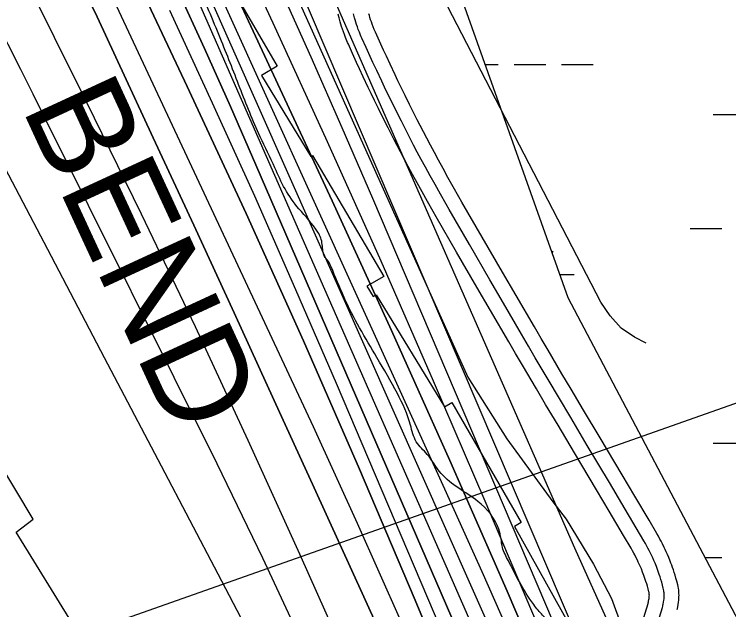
# Model space of a CAD drawing. Extents: x 3279314 to 3317160, y 734079 to 759431.
# Drawn here: x 3310522 to 3311244, y 747492 to 748094 of the extents above; entities that cross this region are included whole.
import ezdxf

# ---------------------------------------------------------------- set-up
doc = ezdxf.new("R2010")
doc.units = 0
for name, color, linetype in [('V-RIVR-EDGE', 7, 'Continuous'), ('V-RIVR-RANG', 7, 'Continuous'), ('V-ROAD-CNTR', 7, 'Continuous'), ('V-RRAP-RVMT', 7, 'Continuous'), ('V-RRAP-RVMT-IDEN', 7, 'Continuous'), ('V-SITE-VEGE', 7, 'Continuous'), ('V-TOPO-DPTH', 7, 'Continuous'), ('V-TOPO-MAJR', 7, 'Continuous'), ('V-TOPO-MINR', 7, 'Continuous'), ('V-TOPO-WATR', 7, 'Continuous'), ('V-WETL-SWMP', 7, 'Continuous')]:
    doc.layers.add(name, color=color, linetype=linetype)

msp = doc.modelspace()

# ---------------------------------------------------------------- linework, layer by layer
at = {"layer": 'V-RIVR-EDGE'}
msp.add_spline([(3311105.06, 747316.34), (3311092.25, 747359.62), (3311087.14, 747390), (3311078.32, 747419.66), (3311073.92, 747436.71), (3311072.49, 747458.94), (3311062.91, 747478.96), (3311054.04, 747488.62), (3311045.18, 747499.75), (3311031.16, 747522.75), (3311021.58, 747541.3), (3311015.68, 747554.64), (3311014.22, 747563.54), (3311012.02, 747573.17), (3310990.61, 747601.38), (3310971.38, 747614.76), (3310953.64, 747629.62), (3310939.61, 747648.92), (3310928.53, 747661.54), (3310922.65, 747678.59), (3310909.39, 747710.48), (3310888.74, 747746.83), (3310855.55, 747807.66), (3310842.29, 747838.81), (3310838.6, 747845.49), (3310835.65, 747849.2), (3310834.18, 747854.39), (3310831.99, 747867.73), (3310829.04, 747873.66), (3310809.84, 747897.41), (3310795.81, 747917.45), (3310785.5, 747938.96), (3310770.76, 747970.11), (3310750.14, 748019.8), (3310730.26, 748070.22), (3310707.43, 748125.1), (3310690.5, 748168.85), (3310666.94, 748229.66), (3310649.99, 748264.52), (3310642.65, 748291.95), (3310628.68, 748334.95), (3310612.51, 748385.37), (3310604.49, 748439.47), (3310596.46, 748487.64), (3310590.68, 748545.44), (3310587.76, 748563.22), (3310574.49, 748591.41), (3310564.93, 748620.32), (3310554.66, 748659.61), (3310548.05, 748681.85), (3310532.56, 748712.27), (3310506.02, 748761.23), (3310487.58, 748794.61), (3310453.66, 748861.37), (3310407.92, 748936.3), (3310365.09, 748990.49), (3310335.9, 749023.16), (3310334.8, 749027.61), (3310321.13, 749040.23)], degree=3, dxfattribs=at)
at = {"layer": 'V-RIVR-RANG'}
msp.add_line((3311270.05, 747707.02), (3310364.73, 747387.65), dxfattribs=at)
at = {"layer": 'V-ROAD-CNTR'}
for points in [[(3311163.06, 747498.67), (3311163.3, 747499.7), (3311163.46, 747500.45), (3311163.75, 747501.99), (3311163.93, 747503.21), (3311164.04, 747504.21), (3311164.11, 747505.05), (3311164.14, 747505.73), (3311164.15, 747506.31), (3311164.14, 747506.71), (3311164.09, 747507.65), (3311164.03, 747508.22), (3311163.99, 747508.54), (3311163.87, 747509.22), (3311163.71, 747509.93), (3311162.99, 747512.71), (3311162.23, 747515.41), (3311161.48, 747517.93), (3311160.75, 747520.27), (3311160.02, 747522.46), (3311159.32, 747524.5), (3311158.63, 747526.41), (3311157.97, 747528.19), (3311157.34, 747529.82), (3311156.08, 747532.96), (3311154.94, 747535.65), (3311153.9, 747537.98), (3311152.97, 747540.02), (3311152.14, 747541.75), (3311150.6, 747544.86), (3311149.42, 747547.14), (3311148.53, 747548.81), (3311147.12, 747551.36), (3311145.65, 747553.92), (3311137.98, 747566.96), (3311123.5, 747591.47), (3311110.8, 747612.88), (3311088.53, 747650.32), (3311071.83, 747678.39), (3311059.31, 747699.46), (3311049.94, 747715.28), (3311035.93, 747739.05), (3311028.94, 747750.96), (3311021.97, 747762.88), (3311003.6, 747794.42), (3310989.84, 747818.1), (3310969.24, 747853.64), (3310948.68, 747889.22), (3310945.62, 747894.53), (3310939.77, 747904.83), (3310934.35, 747914.51), (3310929.32, 747923.62), (3310924.65, 747932.18), (3310920.32, 747940.22), (3310916.3, 747947.78), (3310912.56, 747954.89), (3310909.08, 747961.56), (3310905.84, 747967.83), (3310902.83, 747973.72), (3310900.01, 747979.27), (3310894.8, 747989.67), (3310890.28, 747998.81), (3310886.36, 748006.84), (3310882.96, 748013.88), (3310880, 748020.08), (3310874.88, 748030.92), (3310871.07, 748039.1), (3310868.23, 748045.26), (3310864.01, 748054.51), (3310859.81, 748063.84), (3310859.05, 748065.56), (3310858.31, 748067.29), (3310857, 748070.54), (3310855.83, 748073.64), (3310854.79, 748076.54), (3310853.88, 748079.26), (3310853.06, 748081.81), (3310852.33, 748084.2), (3310851.66, 748086.47), (3310850.51, 748090.62), (3310849.57, 748094.28)], [(3311177.67, 747495.27), (3311177.93, 747496.41), (3311178.16, 747497.48), (3311178.54, 747499.49), (3311178.8, 747501.25), (3311178.98, 747502.79), (3311179.08, 747504.13), (3311179.14, 747505.3), (3311179.15, 747506.32), (3311179.14, 747507.22), (3311179.05, 747508.79), (3311178.94, 747509.96), (3311178.82, 747510.84), (3311178.59, 747512.16), (3311178.29, 747513.47), (3311177.47, 747516.63), (3311176.64, 747519.57), (3311175.83, 747522.31), (3311175.02, 747524.87), (3311174.24, 747527.26), (3311173.47, 747529.49), (3311172.72, 747531.56), (3311172, 747533.5), (3311171.3, 747535.32), (3311169.94, 747538.69), (3311168.7, 747541.62), (3311167.57, 747544.16), (3311166.55, 747546.38), (3311165.64, 747548.3), (3311163.98, 747551.64), (3311162.7, 747554.13), (3311161.71, 747555.98), (3311160.18, 747558.73), (3311158.61, 747561.46), (3311150.9, 747574.57), (3311136.41, 747599.11), (3311123.7, 747620.54), (3311101.42, 747657.99), (3311084.72, 747686.05), (3311072.22, 747707.11), (3311062.86, 747722.91), (3311048.86, 747746.65), (3311041.89, 747758.54), (3311034.93, 747770.44), (3311016.56, 747801.97), (3311002.81, 747825.63), (3310982.22, 747861.15), (3310961.67, 747896.71), (3310958.65, 747901.97), (3310952.84, 747912.2), (3310947.46, 747921.8), (3310942.47, 747930.84), (3310937.84, 747939.32), (3310933.55, 747947.3), (3310929.56, 747954.8), (3310925.85, 747961.85), (3310922.4, 747968.47), (3310919.18, 747974.69), (3310916.19, 747980.53), (3310913.41, 747986.03), (3310908.23, 747996.35), (3310903.74, 748005.42), (3310899.86, 748013.39), (3310896.48, 748020.38), (3310893.55, 748026.51), (3310888.46, 748037.29), (3310884.68, 748045.4), (3310881.86, 748051.51), (3310877.67, 748060.7), (3310873.51, 748069.93), (3310872.82, 748071.5), (3310872.17, 748073.03), (3310870.97, 748076.01), (3310869.91, 748078.81), (3310868.97, 748081.46), (3310868.12, 748083.95), (3310867.37, 748086.29), (3310866.7, 748088.5), (3310866.09, 748090.58), (3310865.01, 748094.49)], [(3311177.67, 747495.27), (3311177.93, 747496.41), (3311178.16, 747497.48), (3311178.54, 747499.49), (3311178.8, 747501.25), (3311178.98, 747502.79), (3311179.08, 747504.13), (3311179.14, 747505.3), (3311179.15, 747506.32), (3311179.14, 747507.22), (3311179.05, 747508.79), (3311178.94, 747509.96), (3311178.82, 747510.84), (3311178.59, 747512.16), (3311178.29, 747513.47), (3311177.47, 747516.63), (3311176.64, 747519.57), (3311175.83, 747522.31), (3311175.02, 747524.87), (3311174.24, 747527.26), (3311173.47, 747529.49), (3311172.72, 747531.56), (3311172, 747533.5), (3311171.3, 747535.32), (3311169.94, 747538.69), (3311168.7, 747541.62), (3311167.57, 747544.16), (3311166.55, 747546.38), (3311165.64, 747548.3), (3311163.98, 747551.64), (3311162.7, 747554.13), (3311161.71, 747555.98), (3311160.18, 747558.73), (3311158.61, 747561.46), (3311150.9, 747574.57), (3311136.41, 747599.11), (3311123.7, 747620.54), (3311101.42, 747657.99), (3311084.72, 747686.05), (3311072.22, 747707.11), (3311062.86, 747722.91), (3311048.86, 747746.65), (3311041.89, 747758.54), (3311034.93, 747770.44), (3311016.56, 747801.97), (3311002.81, 747825.63), (3310982.22, 747861.15), (3310961.67, 747896.71), (3310958.65, 747901.97), (3310952.84, 747912.2), (3310947.46, 747921.8), (3310942.47, 747930.84), (3310937.84, 747939.32), (3310933.55, 747947.3), (3310929.56, 747954.8), (3310925.85, 747961.85), (3310922.4, 747968.47), (3310919.18, 747974.69), (3310916.19, 747980.53), (3310913.41, 747986.03), (3310908.23, 747996.35), (3310903.74, 748005.42), (3310899.86, 748013.39), (3310896.48, 748020.38), (3310893.55, 748026.51), (3310888.46, 748037.29), (3310884.68, 748045.4), (3310881.86, 748051.51), (3310877.67, 748060.7), (3310873.51, 748069.93), (3310872.82, 748071.5), (3310872.17, 748073.03), (3310870.97, 748076.01), (3310869.91, 748078.81), (3310868.97, 748081.46), (3310868.12, 748083.95), (3310867.37, 748086.29), (3310866.7, 748088.5), (3310866.09, 748090.58), (3310865.01, 748094.49)], [(3311192.27, 747491.86), (3311192.57, 747493.13), (3311192.87, 747494.52), (3311193.33, 747497), (3311193.68, 747499.29), (3311193.91, 747501.36), (3311194.06, 747503.21), (3311194.13, 747504.87), (3311194.15, 747506.34), (3311194.13, 747507.73), (3311194.01, 747509.93), (3311193.84, 747511.71), (3311193.64, 747513.14), (3311193.3, 747515.1), (3311192.87, 747517.01), (3311191.95, 747520.54), (3311191.06, 747523.73), (3311190.17, 747526.7), (3311189.3, 747529.47), (3311188.45, 747532.05), (3311187.62, 747534.47), (3311186.81, 747536.72), (3311186.03, 747538.81), (3311185.26, 747540.81), (3311183.81, 747544.42), (3311182.46, 747547.59), (3311181.24, 747550.34), (3311180.14, 747552.74), (3311179.13, 747554.85), (3311177.36, 747558.42), (3311175.97, 747561.11), (3311174.89, 747563.14), (3311173.25, 747566.1), (3311171.58, 747569), (3311163.83, 747582.19), (3311149.32, 747606.75), (3311136.59, 747628.2), (3311114.31, 747665.66), (3311097.61, 747693.72), (3311085.12, 747714.76), (3311075.77, 747730.54), (3311061.79, 747754.26), (3311054.83, 747766.12), (3311047.88, 747778), (3311029.53, 747809.51), (3311015.78, 747833.16), (3310995.2, 747868.66), (3310974.67, 747904.2), (3310971.67, 747909.42), (3310965.9, 747919.56), (3310960.57, 747929.09), (3310955.62, 747938.05), (3310951.03, 747946.47), (3310946.77, 747954.38), (3310942.81, 747961.82), (3310939.13, 747968.81), (3310935.71, 747975.37), (3310932.53, 747981.55), (3310929.56, 747987.34), (3310926.8, 747992.78), (3310921.66, 748003.04), (3310917.21, 748012.04), (3310913.35, 748019.94), (3310910, 748026.88), (3310907.1, 748032.95), (3310902.04, 748043.66), (3310898.29, 748051.71), (3310895.49, 748057.77), (3310891.33, 748066.89), (3310887.22, 748076.03), (3310886.59, 748077.45), (3310886.03, 748078.77), (3310884.94, 748081.47), (3310883.99, 748083.99), (3310883.14, 748086.38), (3310882.37, 748088.64), (3310881.68, 748090.78), (3310881.07, 748092.81), (3310880.51, 748094.68)], [(3311157, 747478.45), (3311162.89, 747498.03), (3311163.11, 747498.91)], [(3311171.47, 747474.46), (3311177.36, 747494.05), (3311177.67, 747495.27)], [(3311171.47, 747474.46), (3311177.36, 747494.05), (3311177.67, 747495.27)]]:
    msp.add_lwpolyline(points, dxfattribs=at)
at = {"layer": 'V-RRAP-RVMT'}
for p, q in [((3310722.31, 748154.78), (3310787.74, 748041.69)), ((3310787.74, 748041.69), (3310772.13, 748032.1)), ((3310772.13, 748032.1), (3310821.77, 747950.11)), ((3310821.77, 747950.11), (3310823.64, 747951.19)), ((3310823.64, 747951.19), (3310895.84, 747828.89)), ((3310895.84, 747828.89), (3310878.66, 747819.17)), ((3310878.66, 747819.17), (3310885.02, 747808.59)), ((3310885.02, 747808.59), (3310887.78, 747810.2)), ((3310887.78, 747810.2), (3310957, 747697.17)), ((3310957, 747697.17), (3310964.37, 747701.26)), ((3310964.37, 747701.26), (3311034.64, 747579.85)), ((3310540.98, 747583.33), (3310471.67, 747699.27)), ((3310524.1, 747570.24), (3310540.98, 747583.33)), ((3311034.64, 747579.85), (3311027.84, 747576.06)), ((3310587.33, 747467.69), (3310524.1, 747570.24)), ((3311027.84, 747576.06), (3311093.36, 747458.83))]:
    msp.add_line(p, q, dxfattribs=at)
at = {"layer": 'V-SITE-VEGE'}
for p, q in [((3310725.92, 748294.68), (3310980.63, 747726.88)), ((3310980.63, 747726.88), (3311019.9, 747664.76)), ((3311019.9, 747664.76), (3311066.48, 747600.8)), ((3311066.48, 747600.8), (3311080.19, 747583.45)), ((3311080.19, 747583.45), (3311107.58, 747537.77)), ((3311107.58, 747537.77), (3311125.85, 747503.05)), ((3311125.85, 747503.05), (3311147.77, 747442.75))]:
    msp.add_line(p, q, dxfattribs=at)
at = {"layer": 'V-TOPO-DPTH'}
for p, q in [((3310593.05, 748118.68), (3310605.74, 748091.58)), ((3310605.74, 748091.58), (3310593.05, 748118.68)), ((3310605.74, 748091.58), (3310662.58, 747969.08)), ((3310662.58, 747969.08), (3310605.74, 748091.58)), ((3310662.58, 747969.08), (3310703.5, 747880.64)), ((3310703.5, 747880.64), (3310662.58, 747969.08)), ((3310703.5, 747880.64), (3310744.29, 747792.15)), ((3310744.29, 747792.15), (3310703.5, 747880.64)), ((3310744.29, 747792.15), (3310784.91, 747703.58)), ((3310784.91, 747703.58), (3310744.29, 747792.15)), ((3310784.91, 747703.58), (3310825.4, 747614.94)), ((3310825.4, 747614.94), (3310784.91, 747703.58)), ((3310825.4, 747614.94), (3310980.69, 747274.1)), ((3310980.69, 747274.1), (3310825.4, 747614.94))]:
    msp.add_line(p, q, dxfattribs=at)
for points in [[(3311368.13, 746606.17), (3311350.67, 746648.75), (3311333.16, 746691.31), (3311315.59, 746733.85), (3311297.97, 746776.37), (3311192.57, 747030.25), (3311177.13, 747067.48), (3311161.71, 747104.73), (3311146.33, 747141.99), (3311130.97, 747179.26), (3311115.48, 747216.47), (3311099.79, 747253.59), (3311083.8, 747290.59), (3311067.61, 747327.5), (3310634.85, 748303.26)], [(3311368.13, 746606.17), (3311350.67, 746648.75), (3311333.16, 746691.31), (3311315.59, 746733.85), (3311297.97, 746776.37), (3311192.57, 747030.25), (3311177.13, 747067.48), (3311161.71, 747104.73), (3311146.33, 747141.99), (3311130.97, 747179.26), (3311115.48, 747216.47), (3311099.79, 747253.59), (3311083.8, 747290.59), (3311067.61, 747327.5), (3310634.85, 748303.26)], [(3310663.01, 748293.29), (3310843.32, 747905.39), (3310903.42, 747774.23), (3310962.55, 747642.63), (3311020.24, 747510.4), (3311076.97, 747377.74), (3311164.64, 747169.55), (3311176.92, 747140.72), (3311189.36, 747111.95), (3311202.03, 747083.29), (3311214.85, 747054.69), (3311253.61, 746969.18), (3311276.45, 746918.73), (3311299.24, 746868.26), (3311321.98, 746817.77), (3311344.67, 746767.25), (3311366.5, 746716.41), (3311387.23, 746665.13), (3311406.29, 746613.21)], [(3311238.69, 746607.66), (3311219.97, 746658.13), (3311201.52, 746708.7), (3311183.36, 746759.37), (3311165.65, 746810.2), (3311148.23, 746861.14), (3311080.02, 747063.47), (3311077.01, 747072.17), (3311073.92, 747080.84), (3311070.69, 747089.46), (3311067.37, 747098.05), (3310994.94, 747281.31), (3310954.44, 747381.12), (3310912.74, 747480.4), (3310869.23, 747578.92), (3310824.52, 747676.91), (3310554.36, 748255.01)], [(3311238.69, 746607.66), (3311219.97, 746658.13), (3311201.52, 746708.7), (3311183.36, 746759.37), (3311165.65, 746810.2), (3311148.23, 746861.14), (3311080.02, 747063.47), (3311077.01, 747072.17), (3311073.92, 747080.84), (3311070.69, 747089.46), (3311067.37, 747098.05), (3310994.94, 747281.31), (3310954.44, 747381.12), (3310912.74, 747480.4), (3310869.23, 747578.92), (3310824.52, 747676.91), (3310554.36, 748255.01)], [(3311336.46, 746468), (3311242.66, 746701.99), (3311230.26, 746733.33), (3311218.04, 746764.75), (3311206.11, 746796.27), (3311194.37, 746827.86), (3311182.79, 746859.52), (3311171.23, 746891.18), (3311159.71, 746922.86), (3311148.21, 746954.55), (3311115.25, 747045.55), (3311107.41, 747066.69), (3311099.38, 747087.76), (3311091.05, 747108.71), (3311082.52, 747129.59), (3310926.53, 747503.61), (3310871.17, 747633.91), (3310814.64, 747763.69), (3310756.38, 747892.71), (3310696.96, 748021.21), (3310593.2, 748241.72)], [(3310593.2, 748241.72), (3310696.96, 748021.21), (3310756.38, 747892.71), (3310814.64, 747763.69), (3310871.17, 747633.91), (3310926.53, 747503.61), (3311082.52, 747129.59), (3311091.05, 747108.71), (3311099.38, 747087.76), (3311107.41, 747066.69), (3311115.25, 747045.55), (3311148.21, 746954.55), (3311159.71, 746922.86), (3311171.23, 746891.18), (3311182.79, 746859.52), (3311194.37, 746827.86), (3311206.11, 746796.27), (3311218.04, 746764.75), (3311230.26, 746733.33), (3311242.66, 746701.99), (3311336.46, 746468)], [(3310687.82, 748117.92), (3310714.45, 748059.43), (3310740.56, 748000.71), (3310766.33, 747941.83), (3311116.13, 747132.73), (3311123.8, 747114.64), (3311131.32, 747096.49), (3311138.6, 747078.24), (3311145.72, 747059.92), (3311150.71, 747046.81), (3311155.19, 747035), (3311159.64, 747023.17), (3311164.04, 747011.32), (3311168.41, 746999.46), (3311172.81, 746987.61), (3311177.27, 746975.79), (3311181.81, 746964), (3311186.42, 746952.23), (3311205.01, 746905.32), (3311218.99, 746870.12), (3311233.02, 746834.95), (3311247.11, 746799.8), (3311261.24, 746764.66), (3311349.77, 746545.11)], [(3310687.82, 748117.92), (3310714.45, 748059.43), (3310740.56, 748000.71), (3310766.33, 747941.83), (3311116.13, 747132.73), (3311123.8, 747114.64), (3311131.32, 747096.49), (3311138.6, 747078.24), (3311145.72, 747059.92), (3311150.71, 747046.81), (3311155.19, 747035), (3311159.64, 747023.17), (3311164.04, 747011.32), (3311168.41, 746999.46), (3311172.81, 746987.61), (3311177.27, 746975.79), (3311181.81, 746964), (3311186.42, 746952.23), (3311205.01, 746905.32), (3311218.99, 746870.12), (3311233.02, 746834.95), (3311247.11, 746799.8), (3311261.24, 746764.66), (3311349.77, 746545.11)]]:
    msp.add_lwpolyline(points, dxfattribs=at)
at = {"layer": 'V-TOPO-MAJR'}
for points in [[(3311230.98, 747136.67), (3310767.88, 748221.08)], [(3311163.45, 746624.24), (3311141.66, 746698.19), (3311123.13, 746760.08), (3311104.23, 746821.86), (3311084.8, 746883.48), (3311065, 746944.98), (3311045.81, 747003.72), (3311034.84, 747035.58), (3311023.23, 747067.19), (3311010.63, 747098.42), (3310997.38, 747129.4), (3310810.68, 747547.82), (3310758.42, 747663.02), (3310705.22, 747777.78), (3310650.59, 747891.86), (3310595.02, 748005.5), (3310498.1, 748200.62)]]:
    msp.add_lwpolyline(points, dxfattribs=at)
at = {"layer": 'V-TOPO-MINR'}
for p, q in [((3310605.74, 748091.58), (3310593.05, 748118.68)), ((3310662.58, 747969.08), (3310605.74, 748091.58)), ((3310703.5, 747880.64), (3310662.58, 747969.08)), ((3310744.29, 747792.15), (3310703.5, 747880.64)), ((3310784.91, 747703.58), (3310744.29, 747792.15)), ((3310825.4, 747614.94), (3310784.91, 747703.58)), ((3310980.69, 747274.1), (3310825.4, 747614.94))]:
    msp.add_line(p, q, dxfattribs=at)
for points in [[(3311161, 747761.36), (3311149.04, 747767.34), (3311135.52, 747776.75), (3311124.45, 747788.94), (3311115.01, 747802.98), (3310810.23, 748392.33)], [(3311120.48, 747483.61), (3311088.65, 747554.04), (3310744.67, 748339.64)], [(3311393.96, 746589.77), (3311375.68, 746638.39), (3311356.28, 746686.6), (3311335.97, 746734.49), (3311315.58, 746782.33), (3311295.05, 746830.12), (3311274.42, 746877.88), (3311205.45, 747036.96), (3311190.11, 747072.54), (3311174.87, 747108.17), (3311159.78, 747143.86), (3311144.78, 747179.59), (3311103.99, 747277.36), (3311068.28, 747361.84), (3311032.05, 747446.09), (3310995.04, 747530), (3310957.51, 747613.68), (3310646.2, 748299.19)], [(3311406.29, 746613.21), (3311387.23, 746665.13), (3311366.5, 746716.41), (3311344.67, 746767.25), (3311321.98, 746817.77), (3311299.24, 746868.26), (3311276.45, 746918.73), (3311253.61, 746969.18), (3311214.85, 747054.69), (3311202.03, 747083.29), (3311189.36, 747111.95), (3311176.92, 747140.72), (3311164.64, 747169.55), (3311076.97, 747377.74), (3311020.24, 747510.4), (3310962.55, 747642.63), (3310903.42, 747774.23), (3310843.32, 747905.39), (3310663.01, 748293.29)], [(3311431.42, 746627.31), (3311421.31, 746653.4), (3311400.96, 746703.64), (3311379.64, 746753.44), (3311356.84, 746802.59), (3311333.07, 746851.3), (3311326.01, 746865.23), (3311305.19, 746906.72), (3311284.56, 746948.31), (3311264.24, 746990.05), (3311244.13, 747031.89), (3311224.39, 747073.35), (3311214.44, 747094.6), (3311204.68, 747115.94), (3311195.19, 747137.4), (3311185.9, 747158.94), (3310998.31, 747601.52), (3310946.07, 747723.08), (3310893.04, 747844.29), (3310838.8, 747964.96), (3310783.77, 748085.28), (3310692.2, 748282.87)], [(3311238.69, 746607.66), (3311219.97, 746658.13), (3311201.52, 746708.7), (3311183.36, 746759.37), (3311165.65, 746810.2), (3311148.23, 746861.14), (3311080.02, 747063.47), (3311077.01, 747072.17), (3311073.92, 747080.84), (3311070.69, 747089.46), (3311067.37, 747098.05), (3310994.94, 747281.31), (3310954.44, 747381.12), (3310912.74, 747480.4), (3310869.23, 747578.92), (3310824.52, 747676.91), (3310554.36, 748255.01)], [(3311336.46, 746468), (3311242.66, 746701.99), (3311230.26, 746733.33), (3311218.04, 746764.75), (3311206.11, 746796.27), (3311194.37, 746827.86), (3311182.79, 746859.52), (3311171.23, 746891.18), (3311159.71, 746922.86), (3311148.21, 746954.55), (3311115.25, 747045.55), (3311107.41, 747066.69), (3311099.38, 747087.76), (3311091.05, 747108.71), (3311082.52, 747129.59), (3310926.53, 747503.61), (3310871.17, 747633.91), (3310814.64, 747763.69), (3310756.38, 747892.71), (3310696.96, 748021.21), (3310593.2, 748241.72)], [(3311337.48, 746630.29), (3311323.13, 746666.11), (3311171.17, 747045.24), (3311168.77, 747051.24), (3311166.38, 747057.25), (3311164, 747063.26), (3311161.62, 747069.28), (3311158.43, 747077.39), (3311157.66, 747079.35), (3311156.91, 747081.32), (3311156.17, 747083.29), (3311155.44, 747085.26), (3311154.7, 747087.24), (3311153.97, 747089.21), (3311153.22, 747091.18), (3311152.46, 747093.14), (3311151.61, 747095.33), (3311150.4, 747098.37), (3311149.17, 747101.41), (3311147.9, 747104.43), (3311146.6, 747107.44), (3310682.13, 748167.33)], [(3310926.86, 747142.33), (3310916.4, 747164.45), (3310905.58, 747186.4), (3310898.53, 747200.25), (3310883.86, 747228.98), (3310869.12, 747257.67), (3310854.28, 747286.31), (3310839.38, 747314.92), (3310728.09, 747527.6), (3310670.74, 747637.11), (3310613.37, 747746.61), (3310555.94, 747856.08), (3310498.47, 747965.53), (3310395.27, 748161.99)], [(3311208.1, 747147.95), (3310884.66, 747907.65), (3310853.73, 747979.38), (3310822.37, 748050.92), (3310790.37, 748122.17)], [(3311349.77, 746545.11), (3311261.24, 746764.66), (3311247.11, 746799.8), (3311233.02, 746834.95), (3311218.99, 746870.12), (3311205.01, 746905.32), (3311186.42, 746952.23), (3311181.81, 746964), (3311177.27, 746975.79), (3311172.81, 746987.61), (3311168.41, 746999.46), (3311164.04, 747011.32), (3311159.64, 747023.17), (3311155.19, 747035), (3311150.71, 747046.81), (3311145.72, 747059.92), (3311138.6, 747078.24), (3311131.32, 747096.49), (3311123.8, 747114.64), (3311116.13, 747132.73), (3310766.33, 747941.83), (3310740.56, 748000.71), (3310714.45, 748059.43), (3310687.82, 748117.92)], [(3310818.1, 747447.85), (3310773.31, 747543.95), (3310727.11, 747639.43), (3310553.71, 747987.98), (3310541.15, 748013.17), (3310528.55, 748038.33), (3310515.89, 748063.47), (3310503.19, 748088.59), (3310496.38, 748102.03)], [(3311298.02, 746618.05), (3311274.79, 746675.97), (3311251.63, 746733.92), (3311214.5, 746827.08), (3311206.02, 746848.65), (3311197.65, 746870.26), (3311189.46, 746891.93), (3311181.39, 746913.66), (3311173.4, 746935.41), (3311165.39, 746957.16), (3311157.34, 746978.89), (3311149.27, 747000.62), (3311136.47, 747034.99), (3311125.64, 747063.49), (3311114.55, 747091.88), (3311103.07, 747120.12), (3311091.33, 747148.26), (3310847.85, 747720.68), (3310806.89, 747815.54), (3310765.23, 747910.09), (3310722.55, 748004.18), (3310679.17, 748097.96)]]:
    msp.add_lwpolyline(points, dxfattribs=at)
at = {"layer": 'V-TOPO-WATR'}
msp.add_lwpolyline([(3311368.13, 746606.17), (3311350.67, 746648.75), (3311333.16, 746691.31), (3311315.59, 746733.85), (3311297.97, 746776.37), (3311192.57, 747030.25), (3311177.13, 747067.48), (3311161.71, 747104.73), (3311146.33, 747141.99), (3311130.97, 747179.26), (3311115.48, 747216.47), (3311099.79, 747253.59), (3311083.8, 747290.59), (3311067.61, 747327.5), (3310634.85, 748303.26)], dxfattribs=at)
at = {"layer": 'V-WETL-SWMP'}
for p, q in [((3310938.65, 748211.09), (3311081.77, 747807.46)), ((3310938.65, 748211.09), (3311081.77, 747807.46)), ((3310998.09, 748043.45), (3311011.33, 748043.46)), ((3311027.33, 748043.47), (3311059.33, 748043.48)), ((3311075.33, 748043.49), (3311107.33, 748043.51)), ((3311228.67, 747992.83), (3311328.67, 747992.88)), ((3311205.32, 747877.38), (3311237.32, 747877.4)), ((3311073.46, 747830.89), (3311088.28, 747830.89)), ((3311081.77, 747807.46), (3311328.99, 747338.73)), ((3311081.77, 747807.46), (3311328.99, 747338.73)), ((3311228.84, 747660.15), (3311328.84, 747660.2)), ((3311220.34, 747544.72), (3311237.49, 747544.73))]:
    msp.add_line(p, q, dxfattribs=at)
msp.add_arc((3311093.52, 747831.37), 35.25, 139.25734, 142.27588, dxfattribs=at)

# ---------------------------------------------------------------- texts
at = {"layer": 'V-RRAP-RVMT-IDEN'}
msp.add_text('BEND', height=100, rotation=294.80633, dxfattribs=at).set_placement((3310528.97, 747999.87))

doc.saveas('drawing.dxf')
